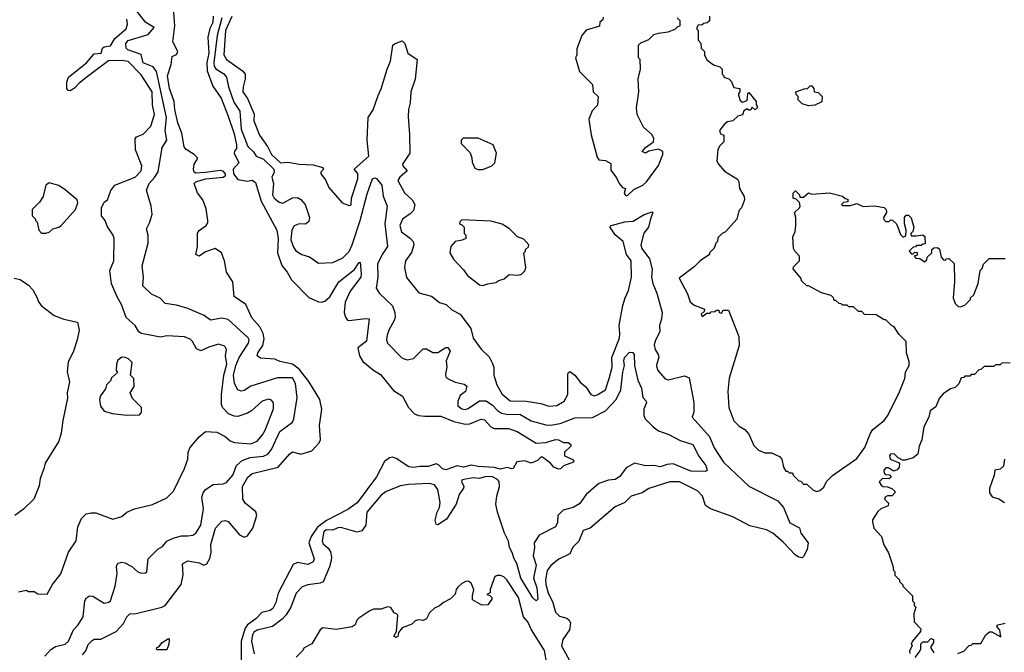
# Model space of a CAD drawing. Extents: x 2210602 to 2357277, y 510288 to 673808.
# Tile 368 of 464: x 2295882 to 2301990, y 624195 to 628123. Entities that reach past the tile are written whole.
import ezdxf

# ---------------------------------------------------------------- set-up
doc = ezdxf.new("R2010")
doc.units = 0

msp = doc.modelspace()

# ---------------------------------------------------------------- linework, layer by layer
at = {"layer": '0CON05XD'}
for points in [[(2296270.9, 624179.1), (2296292.5, 624205), (2296306, 624244), (2296331.2, 624268.8), (2296345, 624276.2), (2296385, 624277.5), (2296480, 624325), (2296526.4, 624373.6), (2296547.5, 624415), (2296565, 624434), (2296605, 624435.8), (2296764.2, 624475.8), (2296785, 624486.2), (2296883.2, 624616.8), (2296895.8, 624675.8), (2296892.5, 624745), (2296925, 624762), (2296995, 624750), (2297025, 624736.7), (2297042.5, 624745), (2297062.3, 624777.7), (2297069.2, 624815), (2297066.9, 624865), (2297096.7, 624965), (2297135, 625010), (2297155, 625014.2), (2297175, 625006.2), (2297246, 624925), (2297275, 624910), (2297295, 624917.8), (2297327.7, 624965), (2297354, 625045), (2297347, 625067), (2297280.5, 625120.5), (2297266.2, 625145), (2297263.6, 625225), (2297297.8, 625282.2), (2297325, 625305.7), (2297485, 625344.4), (2297555, 625425.8), (2297575, 625440), (2297625, 625425.6), (2297695, 625446.9), (2297740, 625495), (2297748.9, 625515), (2297742.7, 625602.7), (2297755.9, 625704.1), (2297744, 625765), (2297676.2, 625876.2), (2297615, 625952.8), (2297575, 625984.1), (2297495, 626000.5), (2297465, 626014.2), (2297375, 626022), (2297355.8, 626035), (2297358.5, 626055), (2297389.3, 626100.7), (2297397.9, 626142.1), (2297392.4, 626175), (2297372, 626215), (2297321.3, 626271.3), (2297284.4, 626355), (2297212.9, 626405), (2297204.3, 626495), (2297164.7, 626554.7), (2297153.3, 626625), (2297134, 626675), (2297095, 626701.2), (2297035, 626681.2), (2296995.8, 626654.2), (2296973.8, 626665), (2296985.8, 626715), (2296985, 626797.5), (2296995.6, 626814.4), (2297038, 626845), (2297048.8, 626861.2), (2297050, 626875), (2297037.8, 626947.8), (2297017.5, 627005), (2296985, 627046.7), (2296964.2, 627105.8), (2296974.2, 627115.8), (2297035, 627134.4), (2297145, 627144.4), (2297159.4, 627155), (2297158.9, 627165), (2297145, 627181.4), (2297125, 627186.9), (2297034.1, 627174.1), (2296975, 627170.8), (2296964, 627175), (2296960, 627195), (2296964.6, 627225), (2296983.8, 627255), (2296984, 627265), (2296964, 627285), (2296915, 627315.8), (2296902.4, 627332.4), (2296888.6, 627418.6), (2296863.3, 627483.3), (2296844, 627565), (2296840, 627615), (2296810.7, 627695), (2296799.6, 627775), (2296821.2, 627845), (2296826.9, 627893.1), (2296855, 627906.2), (2296864, 627925), (2296832.2, 627985), (2296844.5, 628085), (2296835, 628222.5)], [(2296765, 627330), (2296794.4, 627375), (2296785.4, 627435.4), (2296793.3, 627515), (2296730.6, 627800.6), (2296709.6, 627829.6), (2296647.5, 627855), (2296635, 627907.5), (2296552.5, 627935), (2296542.5, 627945), (2296541.2, 627975), (2296555, 627992.5), (2296678.8, 628031.2), (2296716.7, 628075), (2296665, 628106), (2296578.6, 628215)], [(2297405.5, 625574.5), (2297455.9, 625705.9), (2297456.2, 625743.8), (2297445, 625760), (2297425, 625765.8), (2297386.7, 625755), (2297320, 625695), (2297295, 625679.4), (2297235, 625660), (2297212.1, 625662.1), (2297176.5, 625676.5), (2297140, 625715), (2297134.5, 625734.5), (2297134.5, 625795), (2297148.7, 625915), (2297166.9, 625985), (2297159.5, 626035), (2297164, 626075), (2297155, 626096.7), (2297115, 626108.8), (2297055, 626090), (2297005, 626066), (2296978.3, 626078.3), (2296953.8, 626125), (2296939.1, 626139.1), (2296905, 626154.2), (2296795, 626160), (2296755, 626152.5), (2296635, 626174.4), (2296621.4, 626185), (2296598.8, 626225), (2296543, 626273), (2296514, 626355), (2296488.8, 626398.8), (2296452.5, 626482.5), (2296442, 626565), (2296466, 626625), (2296468.8, 626765), (2296462.5, 626785), (2296425, 626840), (2296412.5, 626875), (2296388.8, 626905), (2296390, 626955), (2296405, 626990), (2296426, 627004), (2296447.3, 627062.7), (2296472.2, 627095), (2296599.2, 627145), (2296636.1, 627185), (2296639.2, 627215), (2296599.4, 627315), (2296597.3, 627382.7), (2296606.7, 627395), (2296648.6, 627411.4), (2296695, 627461.2), (2296719.1, 627535), (2296706, 627595), (2296704.1, 627675), (2296635, 627781.1), (2296555, 627863.5), (2296515, 627870), (2296433.4, 627866.6), (2296307.8, 627775), (2296250.7, 627729.3), (2296222.3, 627697.7), (2296195, 627681.4), (2296182.2, 627682.2), (2296174.3, 627695), (2296174.5, 627735), (2296184.5, 627765.5), (2296297.3, 627855), (2296345, 627910.4), (2296387.5, 627915), (2296396, 627945), (2296405, 627954), (2296445, 627960), (2296472.9, 628005), (2296542.5, 628065), (2296551.1, 628095), (2296547.1, 628125)], [(2297081.8, 628145), (2297080, 628105), (2297061.8, 628068.2), (2297049.7, 628015), (2297055.6, 627915), (2297043.2, 627856.8), (2297044.7, 627804.8), (2297080, 627710), (2297131.5, 627635), (2297175, 627523.3), (2297212, 627415), (2297227.1, 627345), (2297227.5, 627322.5), (2297213.8, 627306.2), (2297213.3, 627295), (2297241.2, 627235), (2297205.6, 627195), (2297208.8, 627165), (2297235, 627131.5), (2297295, 627120.6), (2297325, 627127.1), (2297345, 627111.2), (2297380.4, 626995), (2297478.1, 626815), (2297486.2, 626765), (2297480.9, 626675), (2297507.5, 626597.5), (2297542.1, 626555), (2297567.4, 626507.4), (2297675, 626397.1), (2297735, 626370.6), (2297755, 626368.1), (2297775, 626375.8), (2297805, 626402), (2297860.8, 626495), (2297930.4, 626549.6), (2297959.1, 626570.9), (2297985, 626612.5), (2297995, 626617.5), (2298001.2, 626545), (2297997.5, 626525), (2297932.6, 626437.4), (2297901.5, 626368.5), (2297894.1, 626305), (2297902.1, 626275), (2297915, 626257.1), (2297925, 626254.4), (2298027.1, 626267.1), (2298050, 626265), (2298033.2, 626126.8), (2297980, 626085), (2297988.9, 626035), (2298009.8, 625999.8), (2298075.9, 625945.9), (2298120.3, 625920.3), (2298200.3, 625820.3), (2298255.7, 625785.7), (2298294.5, 625714.5), (2298331.2, 625675), (2298355.4, 625665.4), (2298395, 625660.9), (2298495, 625661.5), (2298575, 625627.7), (2298645, 625610.8), (2298675, 625613.5), (2298723.9, 625633.9), (2298745, 625642.5), (2298765, 625638), (2298804.2, 625595), (2298825, 625585.6), (2298914.4, 625584.4), (2298967.5, 625565), (2299085, 625493.8), (2299145, 625497.1), (2299205, 625516.5), (2299225, 625514), (2299255, 625497.5), (2299285, 625496.7), (2299300, 625485), (2299300, 625475), (2299261.7, 625438.3), (2299262.5, 625415), (2299313, 625393), (2299320, 625385), (2299317.5, 625375), (2299256.2, 625353.8), (2299236.1, 625333.9), (2299225, 625331.2), (2299195, 625344.3), (2299175, 625370), (2299125, 625406.7), (2299114.1, 625405.9), (2299093.3, 625385), (2299055, 625368.6), (2299015, 625384.2), (2298965, 625377.5), (2298943, 625337), (2298935, 625333.3), (2298905, 625342), (2298865, 625332.9), (2298825, 625342.3), (2298725, 625348.2), (2298682.7, 625357.3), (2298635, 625345.4), (2298595, 625352.7), (2298525, 625327.5), (2298504.5, 625334.5), (2298480, 625360), (2298465, 625364.4), (2298415, 625348.6), (2298365, 625348.6), (2298325, 625343.5), (2298295, 625347.5), (2298218.1, 625398.1), (2298195, 625407.3), (2298175, 625401.9), (2298145, 625379.5), (2298096.1, 625283.9), (2297975, 625123.5), (2297917.9, 625082.1), (2297785, 625013.6), (2297729, 624971), (2297690, 624915), (2297675.4, 624875), (2297708.1, 624775), (2297703, 624757), (2297668.8, 624741.2), (2297605, 624752.9), (2297579.4, 624740.6), (2297485, 624562), (2297470.5, 624505), (2297452.7, 624467.3), (2297435, 624454.5), (2297385, 624442.7), (2297346.3, 624403.7), (2297294.3, 624365.7), (2297280.2, 624345), (2297255.3, 624265), (2297256.6, 624145)], [(2297136.3, 628135), (2297107.6, 628025), (2297085.8, 627855.8), (2297088.4, 627835), (2297098.3, 627818.3), (2297147.4, 627787.4), (2297164.6, 627765), (2297176.4, 627705), (2297211, 627611), (2297248.2, 627555), (2297255, 627442), (2297296.2, 627335), (2297332.2, 627302.2), (2297349.4, 627275), (2297395, 627256.6), (2297458.6, 627195), (2297460, 627175), (2297445.5, 627145), (2297456.7, 627105), (2297450.6, 627035), (2297460, 627015), (2297490.7, 626990.7), (2297515, 626984.4), (2297575, 627016), (2297605, 627018), (2297627, 627007), (2297652, 626975), (2297678.8, 626895), (2297675, 626870), (2297655, 626853.3), (2297615, 626855.8), (2297585, 626842), (2297569.4, 626815), (2297563.1, 626755), (2297579.7, 626709.7), (2297595, 626686.7), (2297632.5, 626665), (2297679.7, 626649.7), (2297735, 626611.2), (2297825, 626615.8), (2297886, 626645), (2297925, 626682.5), (2297945, 626724), (2297994.7, 626875.3), (2298038.2, 627041.8), (2298070, 627135), (2298085, 627141.4), (2298095, 627135.7), (2298128.9, 627095), (2298136.5, 627026.5), (2298161.9, 626965), (2298147.3, 626855), (2298164.5, 626715), (2298130, 626665), (2298101.8, 626605), (2298104.4, 626525), (2298092.9, 626455), (2298113.7, 626423.7), (2298195, 626346), (2298208.1, 626305), (2298211.4, 626275), (2298205.7, 626255), (2298171.4, 626195), (2298162.5, 626165), (2298158, 626135), (2298164, 626115), (2298255, 626021.2), (2298285, 626010), (2298325, 626018.8), (2298385, 626080), (2298405, 626078.8), (2298445, 626056.2), (2298475, 626056.2), (2298525, 626088), (2298538.3, 626088.3), (2298552, 626065), (2298528, 626005), (2298532.5, 625965), (2298523.8, 625925), (2298526.1, 625906.1), (2298535.9, 625895.9), (2298583, 625873), (2298639.7, 625859.7), (2298655, 625847.5), (2298648, 625815), (2298615, 625788.8), (2298599.2, 625755), (2298600, 625725), (2298625, 625707.5), (2298645, 625703.3), (2298665, 625708.6), (2298733.6, 625756.4), (2298775, 625756.9), (2298815, 625730), (2298845.8, 625695.8), (2298870.5, 625680.5), (2298912.4, 625672.4), (2298985, 625674.5), (2299055, 625632.5), (2299145, 625606.9), (2299175, 625604.4), (2299235, 625615.6), (2299325, 625650), (2299435, 625652.9), (2299516.3, 625693.7), (2299581.5, 625765), (2299610.8, 625825), (2299623.2, 625935), (2299634.5, 625975), (2299630.4, 626005), (2299634.5, 626025), (2299665, 626057.5), (2299685, 626056.7), (2299692.9, 626045), (2299696.6, 625976.6), (2299716.9, 625885), (2299739.4, 625835), (2299747, 625777), (2299768.8, 625755), (2299771.2, 625745), (2299754.4, 625705.6), (2299752.9, 625665), (2299762, 625645), (2299810.8, 625595), (2299845, 625570.5), (2299907.9, 625547.9), (2299979.8, 625509.8), (2300056.7, 625485), (2300095, 625413.8), (2300138, 625355), (2300147, 625323), (2300135, 625317.5), (2300045, 625318.9), (2299935, 625364.3), (2299898.3, 625361.7), (2299855, 625345.8), (2299815, 625354.2), (2299765, 625352), (2299695, 625368.8), (2299645, 625340), (2299605, 625286.2), (2299575, 625268.8), (2299535, 625263.3), (2299475, 625242.5), (2299395, 625174.2)], [(2297197.4, 628142.6), (2297158.8, 628055), (2297147.9, 627905), (2297165, 627875.6), (2297265, 627804.5), (2297280.4, 627785), (2297281.3, 627755), (2297267.7, 627705), (2297266.7, 627675), (2297295, 627634), (2297336.5, 627536.5), (2297333.5, 627495), (2297369.4, 627405), (2297418.5, 627335), (2297445, 627285.6), (2297500, 627235), (2297545, 627237.8), (2297615, 627226.2), (2297702.4, 627222.4), (2297762.5, 627205), (2297767.5, 627195), (2297750, 627175), (2297750, 627165), (2297778.7, 627128.7), (2297800.3, 627080.3), (2297883.3, 626985), (2297925, 626968.8), (2297937.3, 626972.7), (2297940, 627015), (2297980.4, 627135), (2297978.7, 627168.7), (2297957.5, 627195), (2298048.5, 627275), (2298037.9, 627375), (2298043.3, 627515), (2298075, 627563.8), (2298105, 627652.5), (2298125, 627692.5), (2298160.8, 627815), (2298183.1, 627865), (2298196.2, 627963.8), (2298206.4, 627973.6), (2298255, 627992), (2298271.4, 627975), (2298288.8, 627915), (2298348, 627875), (2298335.6, 627754.4), (2298308.9, 627675), (2298304.4, 627605.6), (2298293.3, 627565), (2298291.3, 627518.7), (2298300.2, 627410.2), (2298302.5, 627295), (2298257.5, 627225), (2298258, 627215), (2298286, 627184), (2298240.8, 627145), (2298227.5, 627125), (2298268.5, 627048.5), (2298316.9, 627005), (2298333.3, 626975), (2298325, 626938), (2298305, 626917.5), (2298256, 626885), (2298240.8, 626845), (2298250.8, 626805), (2298306, 626765), (2298322, 626745), (2298325.9, 626725.9), (2298312.4, 626677.6), (2298276, 626625), (2298270, 626585), (2298281.9, 626521.9), (2298357.7, 626427.7), (2298435.6, 626405.6), (2298486.4, 626366.4), (2298527.5, 626355), (2298562.1, 626322.1), (2298614.2, 626294.2), (2298680.8, 626205), (2298695.8, 626145), (2298745, 626076.2), (2298795, 626028.8), (2298812, 625992), (2298824.2, 625965), (2298822.5, 625915), (2298840.8, 625855), (2298875, 625798), (2298925, 625755.8), (2299024.5, 625754.5), (2299115, 625739.4), (2299165, 625722.5), (2299215, 625727.5), (2299260, 625755), (2299281.4, 625795), (2299282, 625918), (2299285, 625930), (2299295, 625937.5), (2299326.6, 625916.6), (2299360.3, 625870.3), (2299393, 625843), (2299425, 625796.2), (2299445, 625786.7), (2299465, 625793.8), (2299515.7, 625825), (2299539.5, 625895), (2299556.2, 625965), (2299554.6, 626025.4), (2299601.8, 626145), (2299605.4, 626175), (2299600.4, 626225), (2299622.6, 626347.4), (2299636.9, 626395), (2299659.5, 626440.5), (2299677.9, 626525), (2299675.6, 626625), (2299646.1, 626665), (2299625.4, 626745.4), (2299575, 626786), (2299543, 626837), (2299550, 626845), (2299635, 626866.9), (2299688.2, 626871.8), (2299755, 626913.8), (2299805, 626930), (2299810, 626925), (2299794, 626886), (2299782.9, 626835), (2299753.1, 626796.9), (2299735.6, 626725), (2299742.2, 626702.2), (2299788.8, 626638.8), (2299804.4, 626574.4), (2299801.8, 626525), (2299808.9, 626485), (2299834.5, 626424.5), (2299867.1, 626305), (2299864, 626265), (2299850.8, 626225), (2299853.8, 626185), (2299825, 626132.5), (2299818, 626105), (2299824.2, 626075), (2299842.9, 626045), (2299847.1, 626025), (2299834.2, 625985.8), (2299832.3, 625972.3), (2299841.2, 625945), (2299885, 625893.3), (2299905, 625887.5), (2300005, 625912.5), (2300035, 625900), (2300063.3, 625745), (2300063, 625687), (2300052.5, 625655), (2300161.2, 625535), (2300190.5, 625465), (2300248.6, 625375), (2300405, 625225.6), (2300585.8, 625135), (2300619.4, 625095), (2300659.8, 624999.8), (2300718.9, 624968.9), (2300727.5, 624935), (2300773.8, 624875), (2300767.3, 624832.7), (2300745, 624790), (2300735, 624782.5), (2300715, 624786.2), (2300695, 624798.8), (2300618.9, 624878.9), (2300553.8, 624935), (2300513.8, 624955), (2300411.1, 624981.1), (2300306.6, 625036.6), (2300166.7, 625085), (2300136.9, 625106.9), (2300118.1, 625165), (2300086.7, 625196.7), (2299975, 625252.9), (2299915, 625253.8), (2299785, 625212.5), (2299742.5, 625185), (2299675, 625163.5), (2299635, 625124.6), (2299575, 625097.8), (2299420, 624965), (2299378.3, 624951.7), (2299351.4, 624885), (2299313.1, 624846.9), (2299295, 624807.5), (2299226.2, 624773.8), (2299176.4, 624733.6), (2299155, 624703.8), (2299144.1, 624645.9), (2299146, 624616), (2299160.5, 624565), (2299189.5, 624505), (2299205.7, 624445), (2299230.2, 624420.2), (2299276.8, 624406.8), (2299290, 624395), (2299299.2, 624375), (2299293.1, 624335), (2299252, 624275), (2299243.8, 624235), (2299293.4, 624143.4)], [(2299501.7, 628138.3), (2299498.3, 628121.7), (2299481.7, 628108.3), (2299478.3, 628081.7), (2299395, 628057.5), (2299370, 628025), (2299338.3, 627941.7), (2299337.5, 627905), (2299330, 627885), (2299355, 627800), (2299435, 627720), (2299440, 627675), (2299470, 627645), (2299467, 627593), (2299433, 627557), (2299412.5, 627505), (2299427, 627407), (2299465, 627270), (2299475, 627253.3), (2299515, 627248), (2299549.3, 627229.3), (2299548.3, 627188.3), (2299585, 627140), (2299600, 627105), (2299621.7, 627081.7), (2299640, 627075), (2299632.5, 627045), (2299637.5, 627035), (2299645, 627030), (2299655, 627033.3), (2299691.7, 627068.3), (2299746.7, 627095), (2299770, 627115), (2299845, 627217.5), (2299870.8, 627285), (2299871.2, 627305), (2299845, 627319.2), (2299784, 627306), (2299765, 627293.8), (2299742.5, 627305), (2299765, 627330), (2299813.3, 627365), (2299816.7, 627385), (2299805, 627407.5), (2299752.5, 627455), (2299712.5, 627535), (2299707.5, 627575), (2299722.5, 627675), (2299717.5, 627755), (2299732.5, 627815), (2299730, 627875), (2299720, 627885), (2299720, 627965), (2299735, 627980), (2299785, 628000), (2299815, 628030), (2299845, 628040), (2299905, 628047.5), (2299947, 628063), (2299965, 628080), (2299980, 628085), (2299980, 628115), (2299960, 628135)], [(2300160, 628145), (2300160, 628115), (2300147, 628103), (2300125, 628100), (2300115, 628090), (2300091.7, 628088.3), (2300082.5, 628075), (2300083, 628063)], [(2300083, 628063), (2300090, 628055), (2300090, 627995), (2300107, 627977), (2300110, 627945), (2300130, 627925), (2300130, 627905), (2300143.6, 627873.6), (2300185, 627842.5), (2300225, 627830), (2300240, 627815), (2300240, 627785), (2300250, 627775), (2300250, 627765), (2300280, 627755), (2300295, 627740), (2300311.7, 627701.7), (2300350, 627695), (2300350, 627675), (2300340, 627665), (2300340, 627655), (2300351.7, 627621.7), (2300365, 627610), (2300395, 627620), (2300398.3, 627661.7), (2300405, 627670), (2300450, 627615), (2300450, 627595), (2300457.5, 627585), (2300456.7, 627575), (2300445, 627563.8), (2300425, 627580), (2300415, 627560), (2300405, 627560), (2300395, 627570), (2300375, 627557.5), (2300365, 627532.5), (2300336.4, 627523.6), (2300305, 627493.8), (2300271.7, 627488.3), (2300253.3, 627475), (2300222.5, 627435), (2300230, 627415), (2300250, 627405), (2300250, 627365), (2300225, 627340), (2300213, 627317), (2300207.5, 627245), (2300217.5, 627225), (2300255, 627182.5), (2300335, 627132.5), (2300343.3, 627115), (2300347.5, 627075), (2300375.9, 627025.9), (2300378.8, 627005), (2300360, 626955), (2300343.3, 626935), (2300330, 626885), (2300260, 626805), (2300240, 626795), (2300211.7, 626768.3), (2300210, 626745), (2300200, 626735), (2300190, 626705), (2300160, 626675), (2300160, 626665), (2300102.5, 626625), (2300065, 626587.5), (2299973, 626517), (2300025, 626420), (2300041.7, 626371.7), (2300065, 626350), (2300105, 626336.7), (2300130, 626325), (2300128.3, 626311.7), (2300110, 626295), (2300115, 626280), (2300145, 626300), (2300165, 626300), (2300171.7, 626308.3), (2300195, 626310), (2300205, 626320), (2300218.3, 626318.3), (2300220, 626305), (2300235, 626300), (2300245, 626320), (2300278.3, 626318.3), (2300343.8, 626155), (2300345, 626100), (2300283, 625897), (2300274, 625815), (2300281.2, 625715), (2300311.7, 625631.7), (2300345, 625600), (2300379.3, 625579.3), (2300405, 625550), (2300435, 625480), (2300465, 625450), (2300505, 625432.5), (2300545, 625432.5), (2300595, 625410), (2300610, 625395), (2300620, 625345), (2300635, 625320), (2300645, 625320), (2300655, 625310), (2300675, 625310), (2300680, 625295), (2300715, 625260), (2300727, 625257), (2300745, 625240), (2300765, 625240), (2300803, 625203), (2300825, 625192.5), (2300845, 625200), (2300869.3, 625220.7), (2300887.5, 625255), (2300925, 625292.5), (2301075, 625398.8), (2301125, 625467.5), (2301160, 625555), (2301175, 625577.5), (2301245, 625633.3), (2301265.9, 625664.1), (2301335, 625802.5), (2301373.3, 625895), (2301377.5, 625935), (2301400, 625975), (2301399.3, 625999.3), (2301382.5, 626055), (2301380, 626125), (2301335, 626170), (2301306.4, 626216.4), (2301290, 626225), (2301255, 626260), (2301245, 626260), (2301195, 626290), (2301123, 626293), (2301105, 626310), (2301085, 626310), (2301055, 626340), (2301025, 626340), (2301015, 626350), (2300985, 626350), (2300978.3, 626358.3), (2300965, 626360), (2300945, 626380), (2300935, 626380), (2300930, 626395), (2300915, 626410), (2300855, 626427.5), (2300775, 626470), (2300765, 626470), (2300731.7, 626501.7), (2300730, 626515), (2300680, 626575), (2300681.7, 626588.3), (2300720, 626625), (2300720, 626655), (2300690, 626685), (2300683, 626703), (2300677.5, 626775), (2300691.7, 626808.3), (2300697.5, 626845), (2300697.5, 626895), (2300687.5, 626925), (2300720, 626955), (2300722.5, 626965), (2300718.3, 626988.3), (2300698.3, 627008.3), (2300680, 627015), (2300680, 627045), (2300695, 627060), (2300720, 627035), (2300721.7, 627021.7), (2300745, 627020), (2300775, 627047.5), (2300795, 627040), (2300905, 627047.5), (2300987, 627027), (2301001.7, 627011.7), (2301018.3, 627008.3), (2301018.3, 626991.7), (2300991.7, 626988.3), (2300980, 626975), (2300985, 626970), (2301035, 626970), (2301075, 626982.5), (2301115, 626963.3), (2301185, 626967.5), (2301245, 626956.7), (2301257.5, 626945), (2301260, 626925), (2301240, 626895), (2301241.7, 626881.7), (2301255, 626870), (2301275, 626870), (2301285, 626880), (2301297, 626877), (2301320, 626855), (2301330, 626835), (2301345, 626790), (2301363, 626773), (2301378.3, 626781.7), (2301380, 626815), (2301370, 626855), (2301370, 626895), (2301381.7, 626908.3), (2301395, 626910), (2301411.7, 626891.7), (2301427.5, 626835), (2301421.7, 626808.3), (2301410, 626795), (2301411.7, 626781.7), (2301445, 626780), (2301485, 626787.5), (2301497, 626777), (2301498.3, 626731.7), (2301485, 626730), (2301475, 626720), (2301445, 626720), (2301438.3, 626711.7), (2301425, 626710), (2301400, 626685), (2301415, 626670), (2301425, 626670), (2301435, 626680), (2301448.3, 626678.3), (2301448.3, 626661.7), (2301430, 626655), (2301441.7, 626641.7), (2301465, 626640), (2301495, 626620), (2301508.3, 626631.7), (2301511.7, 626648.3), (2301540, 626675), (2301540, 626695), (2301553, 626707), (2301575, 626707.5), (2301587, 626697), (2301598.3, 626648.3), (2301611.7, 626631.7), (2301625, 626630), (2301631.7, 626638.3), (2301645, 626640), (2301678.3, 626608.3), (2301680, 626495), (2301672.5, 626395), (2301685, 626360), (2301703, 626343), (2301715, 626340), (2301745, 626350), (2301780, 626385), (2301780, 626395), (2301800, 626415), (2301827.5, 626485), (2301840, 626565), (2301851.7, 626578.3), (2301860, 626605), (2301895, 626640), (2301995, 626640)], [(2300775, 627587.5), (2300735, 627600), (2300710, 627625), (2300710, 627645), (2300698.3, 627658.3), (2300697.5, 627675), (2300753.6, 627696.4), (2300767, 627693), (2300785, 627712.5), (2300795, 627712.5), (2300807.5, 627695), (2300810, 627675), (2300835, 627670), (2300860, 627645), (2300858.3, 627611.7), (2300815, 627592.5), (2300775, 627587.5)], [(2296038.1, 624171.9), (2296075, 624212.9), (2296105, 624230.4), (2296165, 624245.7), (2296185, 624264.2), (2296215, 624334.2), (2296244.4, 624365), (2296276.7, 624415), (2296286, 624515), (2296295.8, 624534.2), (2296315, 624546), (2296335, 624544.2), (2296405, 624501.2), (2296435, 624506.7), (2296446.2, 624515), (2296474.4, 624605), (2296485.7, 624685), (2296482.7, 624727.3), (2296491.4, 624748.6), (2296515, 624754.2), (2296535, 624750.8), (2296576.8, 624726.8), (2296615, 624693.8), (2296635, 624686.7), (2296661.7, 624688.3), (2296670, 624695), (2296678.8, 624775), (2296738, 624835), (2296767.5, 624852.5), (2296795.7, 624884.3), (2296835, 624904.2), (2296885, 624917.5), (2296925, 624918.9), (2296955, 624922.9), (2296974.5, 624935.5), (2297006, 624984), (2297022.5, 625085), (2297012.3, 625157.7), (2297020, 625185), (2297033.8, 625205), (2297082.8, 625237.2), (2297145, 625241.1), (2297165, 625249.4), (2297205, 625294.2), (2297227.5, 625355), (2297261.4, 625385), (2297311.2, 625405), (2297395, 625413.1), (2297420.6, 625425), (2297444.5, 625455), (2297495, 625566.9), (2297575, 625623.8), (2297582.5, 625645), (2297604.1, 625774.1), (2297592.9, 625865), (2297575, 625899.2), (2297481.4, 625898.6), (2297315, 625848.1), (2297275, 625821.4), (2297255, 625815.8), (2297234.5, 625824.5), (2297214.4, 625865), (2297208.9, 625915), (2297223.6, 625976.4), (2297242.8, 626025), (2297301.9, 626115), (2297306, 626135), (2297298.3, 626148.3), (2297175, 626261.4), (2297135, 626268.6), (2297065, 626256.2), (2297027, 626287), (2296925, 626329.2), (2296855, 626350), (2296785, 626360), (2296753.8, 626393.8), (2296699.5, 626419.5), (2296645, 626470), (2296650, 626525), (2296641.2, 626595), (2296678.8, 626735), (2296678.8, 626785), (2296668.8, 626825), (2296688.8, 626865), (2296703.8, 626915), (2296698, 626965), (2296668.8, 627065), (2296684.3, 627105.7), (2296717.9, 627142.1), (2296741.4, 627178.6), (2296765, 627330)], [(2298725, 627192.5), (2298755, 627193.3), (2298810, 627215), (2298830, 627235), (2298840, 627295), (2298820, 627345), (2298725, 627386.7), (2298633, 627387), (2298620, 627375), (2298620, 627355), (2298677, 627297), (2298687.5, 627265), (2298688.3, 627238.3), (2298705, 627200), (2298725, 627192.5)], [(2296045, 626796.7), (2296065, 626803.8), (2296087.5, 626825), (2296125, 626834.4), (2296140, 626845), (2296227.5, 626945), (2296242.5, 626985), (2296238.8, 627005), (2296165, 627066.7), (2296125, 627093.3), (2296065, 627110), (2296044.1, 627095.9), (2296027.5, 627025), (2296005, 626990), (2295960, 626945), (2295960, 626905), (2295980, 626885), (2295980, 626875), (2295990, 626865), (2296000, 626815), (2296018.3, 626798.3), (2296045, 626796.7)], [(2298755, 626472.5), (2298785, 626483.3), (2298835, 626490), (2298855, 626503.3), (2298887, 626513), (2298918.3, 626541.7), (2298975, 626536.7), (2298995, 626542.5), (2299016.1, 626563.9), (2299022.5, 626585), (2299010, 626675), (2299020, 626685), (2299020, 626695), (2299038.3, 626711.7), (2299040, 626725), (2299009.3, 626759.3), (2298970, 626775), (2298920, 626825), (2298875, 626852.5), (2298805, 626872.5), (2298625, 626880), (2298611.7, 626868.3), (2298610, 626855), (2298625, 626850), (2298640, 626835), (2298640, 626795), (2298650, 626785), (2298650, 626765), (2298627, 626753), (2298582.5, 626745), (2298556.7, 626715), (2298550, 626675), (2298572.5, 626635), (2298635, 626570), (2298660, 626535), (2298735, 626477.5), (2298755, 626472.5)], [(2295847, 626517), (2295885, 626510), (2295936.7, 626475), (2295963.3, 626445), (2295991.2, 626395), (2295996, 626375), (2296015, 626348.8), (2296095, 626286.7), (2296155, 626262.5), (2296240, 626245), (2296250, 626195), (2296238.8, 626135), (2296215.5, 626064.5), (2296183.4, 625996.6), (2296175.9, 625935.9), (2296190, 625875), (2296177.5, 625805), (2296177.7, 625772.3), (2296149.2, 625635), (2296140, 625555), (2296124, 625505), (2296039.7, 625370.3), (2296032.5, 625335), (2296008, 625275), (2296002.3, 625227.7), (2295968.8, 625145), (2295905, 625084.2), (2295852, 625045)], [(2296545, 625667.5), (2296625, 625670), (2296637, 625683), (2296637.5, 625715), (2296581.2, 625771.2), (2296567.5, 625805), (2296592.5, 625845), (2296590, 625895), (2296570, 625915), (2296580, 625995), (2296557, 626017), (2296536.4, 626026.4), (2296515, 626026.7), (2296491.7, 626008.3), (2296483.3, 625985), (2296480, 625945), (2296488.3, 625931.7), (2296451.7, 625898.3), (2296445, 625880), (2296420, 625855), (2296415, 625830), (2296382.3, 625787.7), (2296376.7, 625765), (2296383.6, 625723.6), (2296405, 625692.5), (2296457, 625677), (2296545, 625667.5)], [(2302027, 625993), (2301975, 625990), (2301965, 625980), (2301935, 625980), (2301925, 625970), (2301865, 625970), (2301845, 625950), (2301831.7, 625948.3), (2301805, 625920), (2301785, 625920), (2301775, 625910), (2301745, 625910), (2301738.3, 625901.7), (2301721.7, 625898.3), (2301708.3, 625861.7), (2301685, 625840), (2301655, 625830), (2301610.7, 625799.3), (2301585, 625770), (2301565, 625720), (2301530, 625695), (2301522.5, 625655), (2301491.2, 625595), (2301478.8, 625515), (2301461.2, 625475), (2301452.5, 625425), (2301425, 625403.3), (2301375, 625387.5), (2301358.3, 625388.3), (2301331.7, 625401.7), (2301306.6, 625426.6), (2301283.1, 625425), (2301277.5, 625415), (2301282.5, 625395), (2301333, 625373), (2301340, 625365), (2301337.5, 625345), (2301325, 625327.5), (2301305, 625320), (2301269.5, 625339.5), (2301255, 625341.2), (2301242.5, 625325), (2301245, 625307.5), (2301255, 625300), (2301277, 625297), (2301287.5, 625285), (2301275, 625272.5), (2301235, 625273.3), (2301214.3, 625254.3), (2301225, 625233.3), (2301237.5, 625225), (2301265, 625223.3), (2301293, 625213), (2301310, 625195), (2301310, 625185), (2301295, 625167.5), (2301265, 625167.5), (2301250.7, 625159.3), (2301247.5, 625145), (2301270.7, 625120.7), (2301270, 625105), (2301224.1, 625085.9), (2301205, 625070), (2301173, 625017), (2301172.5, 625005), (2301180, 624965), (2301227.5, 624915), (2301243, 624863), (2301271.7, 624811.7), (2301298.3, 624731.7), (2301303, 624703), (2301310, 624695), (2301310, 624675), (2301340, 624645), (2301340, 624635), (2301360, 624615), (2301360, 624605), (2301420, 624545), (2301420, 624515), (2301430, 624505), (2301430, 624485), (2301440, 624475), (2301427.5, 624435), (2301430, 624385), (2301471.7, 624341.7), (2301470, 624325), (2301420, 624265), (2301412.5, 624245), (2301417.5, 624235), (2301402.5, 624205), (2301403, 624187)], [(2295875, 624570), (2295925, 624580), (2295935, 624572.5), (2295971.7, 624571.7), (2295995, 624557.5), (2296053, 624557), (2296085, 624616.7), (2296137.9, 624682.1), (2296184.1, 624815.9), (2296232, 624888), (2296243.3, 624975), (2296266.2, 625025), (2296295, 625053.8), (2296325, 625062), (2296355, 625060), (2296459.3, 625020.7), (2296515, 625037.5), (2296547.5, 625065), (2296594.1, 625085.9), (2296705, 625112.5), (2296795, 625154), (2296835.8, 625195), (2296904.3, 625335.7), (2296925.8, 625395), (2296927.5, 625435), (2296938, 625465), (2296995, 625533.3), (2297034.1, 625565.9), (2297105, 625561.2), (2297157.5, 625535), (2297187.7, 625507.7), (2297215, 625498), (2297315, 625488.6), (2297355, 625506), (2297389.2, 625545), (2297405.5, 625574.5)], [(2301990, 625395), (2301985, 625350), (2301965, 625332.5), (2301930, 625325), (2301926.7, 625295), (2301897, 625213), (2301897.5, 625185), (2301915, 625160), (2301955, 625147.5), (2301990, 625125)], [(2299395, 625174.2), (2299354.1, 625115.9), (2299315, 625093.3), (2299252.3, 625077.7), (2299221.2, 625045), (2299218.3, 625001.7), (2299205.9, 624974.1), (2299105, 624922.5), (2299073.3, 624875), (2299076.4, 624846.4), (2299068.2, 624795), (2299085.9, 624735.9), (2299068.5, 624655), (2299089.7, 624595), (2299095.5, 624524.5), (2299085, 624514.2), (2299065, 624534.3), (2298990.5, 624655), (2298966.3, 624746.3), (2298948.6, 624775), (2298937.5, 624815), (2298921.1, 624845), (2298914.6, 624885), (2298889.6, 624935), (2298845.4, 625065), (2298836.2, 625115), (2298841.2, 625165), (2298858.8, 625225), (2298855.5, 625255), (2298845, 625268.5), (2298815, 625284.5), (2298775, 625286.2), (2298735, 625274.3), (2298695, 625278.1), (2298626.7, 625265), (2298622.5, 625255), (2298636.2, 625225), (2298634, 625215), (2298608.6, 625175), (2298590, 625115), (2298528.9, 625021.1), (2298475, 624986.7), (2298465, 624990), (2298460, 625015), (2298472.5, 625065), (2298487.1, 625095), (2298490.8, 625125), (2298476.5, 625205), (2298455, 625234.4), (2298425, 625242.9), (2298293.9, 625236.1), (2298245, 625228.8), (2298155, 625193.8), (2298125, 625170), (2298036, 625065), (2298029.4, 624985), (2298005, 624950), (2297975, 624940), (2297875, 624970.6), (2297855, 624968.1), (2297825, 624952.5), (2297785, 624956), (2297769.5, 624945), (2297758, 624885), (2297765, 624868.8), (2297795, 624841.2), (2297809.1, 624819.1), (2297816.6, 624786.6), (2297813.3, 624765), (2297803.7, 624726.3), (2297765, 624633.3), (2297746.4, 624623.6), (2297670, 624615), (2297635, 624602), (2297597.2, 624562.8), (2297563.6, 624475), (2297535, 624428.1), (2297509.4, 624400.6), (2297449.2, 624355), (2297355, 624332.5), (2297335, 624320), (2297326.2, 624303.8), (2297320.8, 624265), (2297335.6, 624185)], [(2299149.5, 624135), (2299136.5, 624206.5), (2299056.2, 624335), (2299035, 624384.3), (2299007.1, 624415), (2298975.5, 624535), (2298903.3, 624645), (2298885, 624663.3), (2298865, 624672.5), (2298845, 624672.5), (2298830, 624665), (2298800, 624585), (2298800, 624565), (2298780, 624555), (2298798.3, 624548.3), (2298810, 624535), (2298810, 624525), (2298785, 624490), (2298748.3, 624488.3), (2298691.7, 624521.7), (2298690, 624545), (2298700, 624585), (2298682.5, 624625), (2298665, 624636.7), (2298650, 624635), (2298625, 624622.5), (2298600.5, 624599.5), (2298590, 624585), (2298583.6, 624556.4), (2298555, 624527.5), (2298510, 624505), (2298487, 624483), (2298455, 624470), (2298425, 624440), (2298406.4, 624403.6), (2298385, 624392.5), (2298355, 624396.7), (2298335, 624390), (2298315, 624370), (2298255, 624347.5), (2298231.7, 624318.3), (2298226.7, 624293.3), (2298215, 624287.5), (2298203.8, 624295), (2298220, 624325), (2298227.5, 624425), (2298220, 624435), (2298205, 624440), (2298185, 624472.5), (2298163.6, 624476.4)], [(2298163.6, 624476.4), (2298125, 624463.3), (2298077, 624463), (2298055, 624452.5), (2297985, 624407.5), (2297972.5, 624395), (2297962.5, 624365), (2297945, 624353.3), (2297845, 624336.2), (2297762.3, 624347.7), (2297746.7, 624335), (2297695, 624247.5), (2297647, 624223), (2297636.4, 624203.6), (2297597.5, 624165)], [(2301701.7, 624188.3), (2301738.3, 624201.7), (2301771.7, 624238.3), (2301785, 624240), (2301795, 624250), (2301845, 624250), (2301875.9, 624304.1), (2301898.3, 624321.7), (2301911.7, 624321.7), (2301968.3, 624291.7), (2301961.7, 624331.7), (2301942.5, 624355), (2301950, 624365), (2301995, 624376.9)], [(2296795, 624210), (2296735, 624210), (2296730, 624215), (2296732.5, 624225), (2296745, 624230), (2296765, 624256.2), (2296805, 624280), (2296810, 624275), (2296807.5, 624245), (2296795, 624210)], [(2301436.4, 624163.6), (2301462.5, 624195), (2301472.5, 624215), (2301471.7, 624248.3), (2301485, 624260), (2301515, 624260), (2301535, 624280), (2301550, 624275), (2301550, 624255), (2301532.5, 624225), (2301551.7, 624191.7)]]:
    msp.add_lwpolyline(points, dxfattribs=at)

doc.saveas('drawing.dxf')
